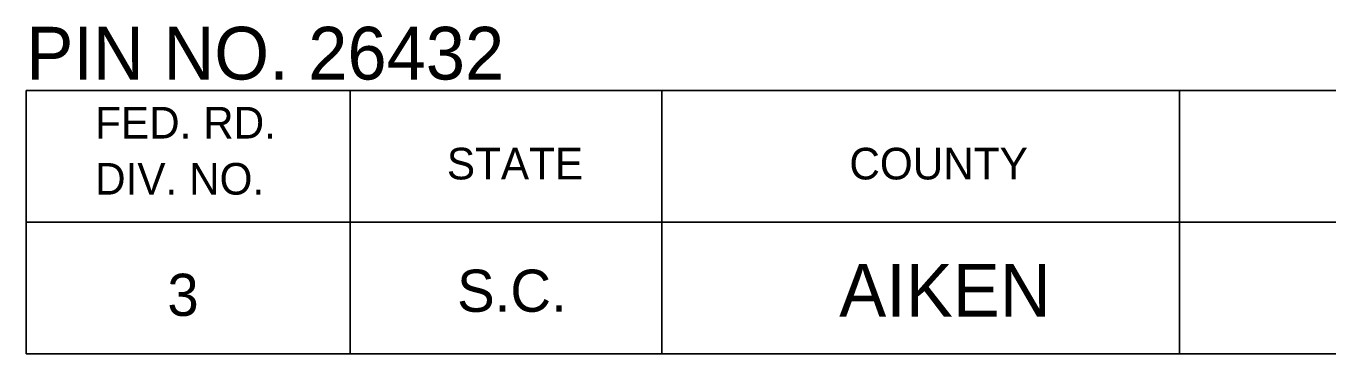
# Model space of a CAD drawing. Extents: x 1000 to 1162, y 999 to 8520.
# Drawn here: x 1133.06 to 1145.41, y 4090.05 to 4093.16 of the extents above; entities that cross this region are included whole.
import ezdxf

# ---------------------------------------------------------------- set-up
doc = ezdxf.new("R2010")
doc.units = 0
doc.layers.add('Level 20', color=7, linetype='Continuous')
doc.layers.add('Level 3', color=7, linetype='Continuous')

msp = doc.modelspace()

# ---------------------------------------------------------------- linework, layer by layer
at = {"layer": 'Level 3'}
for p, q in [((1133.055, 4092.546), (1161.555, 4092.546)), ((1133.055, 4092.546), (1133.055, 4090.046)), ((1133.055, 4092.546), (1161.555, 4092.546)), ((1133.055, 4092.546), (1133.055, 4090.046)), ((1133.055, 4092.546), (1161.555, 4092.546)), ((1133.055, 4092.546), (1133.055, 4090.046)), ((1133.055, 4092.546), (1161.555, 4092.546)), ((1133.055, 4092.546), (1133.055, 4090.046)), ((1133.055, 4092.546), (1161.555, 4092.546)), ((1133.055, 4092.546), (1133.055, 4090.046)), ((1133.055, 4092.546), (1161.555, 4092.546)), ((1133.055, 4092.546), (1133.055, 4090.046)), ((1133.055, 4092.546), (1161.555, 4092.546)), ((1133.055, 4092.546), (1133.055, 4090.046)), ((1133.055, 4092.546), (1161.555, 4092.546)), ((1133.055, 4092.546), (1133.055, 4090.046)), ((1133.055, 4092.546), (1161.555, 4092.546)), ((1133.055, 4092.546), (1133.055, 4090.046)), ((1133.055, 4092.546), (1161.555, 4092.546)), ((1133.055, 4092.546), (1133.055, 4090.046)), ((1133.055, 4092.546), (1161.555, 4092.546)), ((1133.055, 4092.546), (1133.055, 4090.046)), ((1133.055, 4092.546), (1161.555, 4092.546)), ((1133.055, 4092.546), (1133.055, 4090.046)), ((1133.055, 4092.546), (1161.555, 4092.546)), ((1133.055, 4092.546), (1133.055, 4090.046)), ((1133.055, 4092.546), (1161.555, 4092.546)), ((1133.055, 4092.546), (1133.055, 4090.046)), ((1133.055, 4092.546), (1161.555, 4092.546)), ((1133.055, 4092.546), (1133.055, 4090.046)), ((1133.055, 4092.546), (1161.555, 4092.546)), ((1133.055, 4092.546), (1133.055, 4090.046)), ((1133.055, 4092.546), (1161.555, 4092.546)), ((1133.055, 4092.546), (1133.055, 4090.046)), ((1133.055, 4092.546), (1161.555, 4092.546)), ((1133.055, 4092.546), (1133.055, 4090.046)), ((1133.055, 4092.546), (1161.555, 4092.546)), ((1133.055, 4092.546), (1133.055, 4090.046)), ((1133.055, 4092.546), (1161.555, 4092.546)), ((1133.055, 4092.546), (1133.055, 4090.046)), ((1133.055, 4092.546), (1161.555, 4092.546)), ((1133.055, 4092.546), (1133.055, 4090.046)), ((1133.055, 4092.546), (1161.555, 4092.546)), ((1133.055, 4092.546), (1133.055, 4090.046)), ((1133.055, 4092.546), (1161.555, 4092.546)), ((1133.055, 4092.546), (1133.055, 4090.046)), ((1133.055, 4092.546), (1161.555, 4092.546)), ((1133.055, 4092.546), (1133.055, 4090.046)), ((1133.055, 4092.546), (1161.555, 4092.546)), ((1133.055, 4092.546), (1133.055, 4090.046)), ((1136.132, 4092.546), (1136.132, 4090.046)), ((1136.132, 4092.546), (1136.132, 4090.046)), ((1136.132, 4092.546), (1136.132, 4090.046)), ((1136.132, 4092.546), (1136.132, 4090.046)), ((1136.132, 4092.546), (1136.132, 4090.046)), ((1136.132, 4092.546), (1136.132, 4090.046)), ((1136.132, 4092.546), (1136.132, 4090.046)), ((1136.132, 4092.546), (1136.132, 4090.046)), ((1136.132, 4092.546), (1136.132, 4090.046)), ((1136.132, 4092.546), (1136.132, 4090.046)), ((1136.132, 4092.546), (1136.132, 4090.046)), ((1136.132, 4092.546), (1136.132, 4090.046)), ((1136.132, 4092.546), (1136.132, 4090.046)), ((1136.132, 4092.546), (1136.132, 4090.046)), ((1136.132, 4092.546), (1136.132, 4090.046)), ((1136.132, 4092.546), (1136.132, 4090.046)), ((1136.132, 4092.546), (1136.132, 4090.046)), ((1136.132, 4092.546), (1136.132, 4090.046)), ((1136.132, 4092.546), (1136.132, 4090.046)), ((1136.132, 4092.546), (1136.132, 4090.046)), ((1136.132, 4092.546), (1136.132, 4090.046)), ((1136.132, 4092.546), (1136.132, 4090.046)), ((1136.132, 4092.546), (1136.132, 4090.046)), ((1136.132, 4092.546), (1136.132, 4090.046)), ((1136.132, 4092.546), (1136.132, 4090.046)), ((1139.087, 4092.546), (1139.087, 4090.046)), ((1139.087, 4092.546), (1139.087, 4090.046)), ((1139.087, 4092.546), (1139.087, 4090.046)), ((1139.087, 4092.546), (1139.087, 4090.046)), ((1139.087, 4092.546), (1139.087, 4090.046)), ((1139.087, 4092.546), (1139.087, 4090.046)), ((1139.087, 4092.546), (1139.087, 4090.046)), ((1139.087, 4092.546), (1139.087, 4090.046)), ((1139.087, 4092.546), (1139.087, 4090.046)), ((1139.087, 4092.546), (1139.087, 4090.046)), ((1139.087, 4092.546), (1139.087, 4090.046)), ((1139.087, 4092.546), (1139.087, 4090.046)), ((1139.087, 4092.546), (1139.087, 4090.046)), ((1139.087, 4092.546), (1139.087, 4090.046)), ((1139.087, 4092.546), (1139.087, 4090.046)), ((1139.087, 4092.546), (1139.087, 4090.046)), ((1139.087, 4092.546), (1139.087, 4090.046)), ((1139.087, 4092.546), (1139.087, 4090.046)), ((1139.087, 4092.546), (1139.087, 4090.046)), ((1139.087, 4092.546), (1139.087, 4090.046)), ((1139.087, 4092.546), (1139.087, 4090.046)), ((1139.087, 4092.546), (1139.087, 4090.046)), ((1139.087, 4092.546), (1139.087, 4090.046)), ((1139.087, 4092.546), (1139.087, 4090.046)), ((1139.087, 4092.546), (1139.087, 4090.046)), ((1144, 4092.546), (1144, 4090.046)), ((1144, 4092.546), (1144, 4090.046)), ((1144, 4092.546), (1144, 4090.046)), ((1144, 4092.546), (1144, 4090.046)), ((1144, 4092.546), (1144, 4090.046)), ((1144, 4092.546), (1144, 4090.046)), ((1144, 4092.546), (1144, 4090.046)), ((1144, 4092.546), (1144, 4090.046)), ((1144, 4092.546), (1144, 4090.046)), ((1144, 4092.546), (1144, 4090.046)), ((1144, 4092.546), (1144, 4090.046)), ((1144, 4092.546), (1144, 4090.046)), ((1144, 4092.546), (1144, 4090.046)), ((1144, 4092.546), (1144, 4090.046)), ((1144, 4092.546), (1144, 4090.046)), ((1144, 4092.546), (1144, 4090.046)), ((1144, 4092.546), (1144, 4090.046)), ((1144, 4092.546), (1144, 4090.046)), ((1144, 4092.546), (1144, 4090.046)), ((1144, 4092.546), (1144, 4090.046)), ((1144, 4092.546), (1144, 4090.046)), ((1144, 4092.546), (1144, 4090.046)), ((1144, 4092.546), (1144, 4090.046)), ((1144, 4092.546), (1144, 4090.046)), ((1144, 4092.546), (1144, 4090.046)), ((1133.055, 4091.296), (1161.555, 4091.296)), ((1133.055, 4091.296), (1161.555, 4091.296)), ((1133.055, 4091.296), (1161.555, 4091.296)), ((1133.055, 4091.296), (1161.555, 4091.296)), ((1133.055, 4091.296), (1161.555, 4091.296)), ((1133.055, 4091.296), (1161.555, 4091.296)), ((1133.055, 4091.296), (1161.555, 4091.296)), ((1133.055, 4091.296), (1161.555, 4091.296)), ((1133.055, 4091.296), (1161.555, 4091.296)), ((1133.055, 4091.296), (1161.555, 4091.296)), ((1133.055, 4091.296), (1161.555, 4091.296)), ((1133.055, 4091.296), (1161.555, 4091.296)), ((1133.055, 4091.296), (1161.555, 4091.296)), ((1133.055, 4091.296), (1161.555, 4091.296)), ((1133.055, 4091.296), (1161.555, 4091.296)), ((1133.055, 4091.296), (1161.555, 4091.296)), ((1133.055, 4091.296), (1161.555, 4091.296)), ((1133.055, 4091.296), (1161.555, 4091.296)), ((1133.055, 4091.296), (1161.555, 4091.296)), ((1133.055, 4091.296), (1161.555, 4091.296)), ((1133.055, 4091.296), (1161.555, 4091.296)), ((1133.055, 4091.296), (1161.555, 4091.296)), ((1133.055, 4091.296), (1161.555, 4091.296)), ((1133.055, 4091.296), (1161.555, 4091.296)), ((1133.055, 4091.296), (1161.555, 4091.296)), ((1133.055, 4090.046), (1161.555, 4090.046)), ((1133.055, 4090.046), (1161.555, 4090.046)), ((1133.055, 4090.046), (1161.555, 4090.046)), ((1133.055, 4090.046), (1161.555, 4090.046)), ((1133.055, 4090.046), (1161.555, 4090.046)), ((1133.055, 4090.046), (1161.555, 4090.046)), ((1133.055, 4090.046), (1161.555, 4090.046)), ((1133.055, 4090.046), (1161.555, 4090.046)), ((1133.055, 4090.046), (1161.555, 4090.046)), ((1133.055, 4090.046), (1161.555, 4090.046)), ((1133.055, 4090.046), (1161.555, 4090.046)), ((1133.055, 4090.046), (1161.555, 4090.046)), ((1133.055, 4090.046), (1161.555, 4090.046)), ((1133.055, 4090.046), (1161.555, 4090.046)), ((1133.055, 4090.046), (1161.555, 4090.046)), ((1133.055, 4090.046), (1161.555, 4090.046)), ((1133.055, 4090.046), (1161.555, 4090.046)), ((1133.055, 4090.046), (1161.555, 4090.046)), ((1133.055, 4090.046), (1161.555, 4090.046)), ((1133.055, 4090.046), (1161.555, 4090.046)), ((1133.055, 4090.046), (1161.555, 4090.046)), ((1133.055, 4090.046), (1161.555, 4090.046)), ((1133.055, 4090.046), (1161.555, 4090.046)), ((1133.055, 4090.046), (1161.555, 4090.046)), ((1133.055, 4090.046), (1161.555, 4090.046))]:
    msp.add_line(p, q, dxfattribs=at)

# ---------------------------------------------------------------- texts
at = {"layer": 'Level 20'}
for s, p in [('PIN NO. 26432', (1133.058, 4092.65)), ('AIKEN', (1140.771, 4090.4))]:
    msp.add_text(s, height=0.5, dxfattribs=at).set_placement(p)
at = {"layer": 'Level 3'}
for s, height, p in [('FED. RD.', 0.3, (1133.71, 4092.09)), ('FED. RD.', 0.3, (1133.71, 4092.09)), ('FED. RD.', 0.3, (1133.71, 4092.09)), ('FED. RD.', 0.3, (1133.71, 4092.09)), ('FED. RD.', 0.3, (1133.71, 4092.09)), ('FED. RD.', 0.3, (1133.71, 4092.09)), ('FED. RD.', 0.3, (1133.71, 4092.09)), ('FED. RD.', 0.3, (1133.71, 4092.09)), ('FED. RD.', 0.3, (1133.71, 4092.09)), ('FED. RD.', 0.3, (1133.71, 4092.09)), ('FED. RD.', 0.3, (1133.71, 4092.09)), ('FED. RD.', 0.3, (1133.71, 4092.09)), ('FED. RD.', 0.3, (1133.71, 4092.09)), ('FED. RD.', 0.3, (1133.71, 4092.09)), ('FED. RD.', 0.3, (1133.71, 4092.09)), ('FED. RD.', 0.3, (1133.71, 4092.09)), ('FED. RD.', 0.3, (1133.71, 4092.09)), ('FED. RD.', 0.3, (1133.71, 4092.09)), ('FED. RD.', 0.3, (1133.71, 4092.09)), ('FED. RD.', 0.3, (1133.71, 4092.09)), ('FED. RD.', 0.3, (1133.71, 4092.09)), ('FED. RD.', 0.3, (1133.71, 4092.09)), ('FED. RD.', 0.3, (1133.71, 4092.09)), ('FED. RD.', 0.3, (1133.71, 4092.09)), ('FED. RD.', 0.3, (1133.71, 4092.09)), ('STATE', 0.3, (1137.048, 4091.702)), ('STATE', 0.3, (1137.048, 4091.702)), ('STATE', 0.3, (1137.048, 4091.702)), ('STATE', 0.3, (1137.048, 4091.702)), ('STATE', 0.3, (1137.048, 4091.702)), ('STATE', 0.3, (1137.048, 4091.702)), ('STATE', 0.3, (1137.048, 4091.702)), ('STATE', 0.3, (1137.048, 4091.702)), ('STATE', 0.3, (1137.048, 4091.702)), ('STATE', 0.3, (1137.048, 4091.702)), ('STATE', 0.3, (1137.048, 4091.702)), ('STATE', 0.3, (1137.048, 4091.702)), ('STATE', 0.3, (1137.048, 4091.702)), ('STATE', 0.3, (1137.048, 4091.702)), ('STATE', 0.3, (1137.048, 4091.702)), ('STATE', 0.3, (1137.048, 4091.702)), ('STATE', 0.3, (1137.048, 4091.702)), ('STATE', 0.3, (1137.048, 4091.702)), ('STATE', 0.3, (1137.048, 4091.702)), ('STATE', 0.3, (1137.048, 4091.702)), ('STATE', 0.3, (1137.048, 4091.702)), ('STATE', 0.3, (1137.048, 4091.702)), ('STATE', 0.3, (1137.048, 4091.702)), ('STATE', 0.3, (1137.048, 4091.702)), ('STATE', 0.3, (1137.048, 4091.702)), ('COUNTY', 0.3, (1140.867, 4091.702)), ('COUNTY', 0.3, (1140.867, 4091.702)), ('COUNTY', 0.3, (1140.867, 4091.702)), ('COUNTY', 0.3, (1140.867, 4091.702)), ('COUNTY', 0.3, (1140.867, 4091.702)), ('COUNTY', 0.3, (1140.867, 4091.702)), ('COUNTY', 0.3, (1140.867, 4091.702)), ('COUNTY', 0.3, (1140.867, 4091.702)), ('COUNTY', 0.3, (1140.867, 4091.702)), ('COUNTY', 0.3, (1140.867, 4091.702)), ('COUNTY', 0.3, (1140.867, 4091.702)), ('COUNTY', 0.3, (1140.867, 4091.702)), ('COUNTY', 0.3, (1140.867, 4091.702)), ('COUNTY', 0.3, (1140.867, 4091.702)), ('COUNTY', 0.3, (1140.867, 4091.702)), ('COUNTY', 0.3, (1140.867, 4091.702)), ('COUNTY', 0.3, (1140.867, 4091.702)), ('COUNTY', 0.3, (1140.867, 4091.702)), ('COUNTY', 0.3, (1140.867, 4091.702)), ('COUNTY', 0.3, (1140.867, 4091.702)), ('COUNTY', 0.3, (1140.867, 4091.702)), ('COUNTY', 0.3, (1140.867, 4091.702)), ('COUNTY', 0.3, (1140.867, 4091.702)), ('COUNTY', 0.3, (1140.867, 4091.702)), ('COUNTY', 0.3, (1140.867, 4091.702)), ('DIV. NO.', 0.3, (1133.71, 4091.558)), ('DIV. NO.', 0.3, (1133.71, 4091.558)), ('DIV. NO.', 0.3, (1133.71, 4091.558)), ('DIV. NO.', 0.3, (1133.71, 4091.558)), ('DIV. NO.', 0.3, (1133.71, 4091.558)), ('DIV. NO.', 0.3, (1133.71, 4091.558)), ('DIV. NO.', 0.3, (1133.71, 4091.558)), ('DIV. NO.', 0.3, (1133.71, 4091.558)), ('DIV. NO.', 0.3, (1133.71, 4091.558)), ('DIV. NO.', 0.3, (1133.71, 4091.558)), ('DIV. NO.', 0.3, (1133.71, 4091.558)), ('DIV. NO.', 0.3, (1133.71, 4091.558)), ('DIV. NO.', 0.3, (1133.71, 4091.558)), ('DIV. NO.', 0.3, (1133.71, 4091.558)), ('DIV. NO.', 0.3, (1133.71, 4091.558)), ('DIV. NO.', 0.3, (1133.71, 4091.558)), ('DIV. NO.', 0.3, (1133.71, 4091.558)), ('DIV. NO.', 0.3, (1133.71, 4091.558)), ('DIV. NO.', 0.3, (1133.71, 4091.558)), ('DIV. NO.', 0.3, (1133.71, 4091.558)), ('DIV. NO.', 0.3, (1133.71, 4091.558)), ('DIV. NO.', 0.3, (1133.71, 4091.558)), ('DIV. NO.', 0.3, (1133.71, 4091.558)), ('DIV. NO.', 0.3, (1133.71, 4091.558)), ('DIV. NO.', 0.3, (1133.71, 4091.558)), ('S.C.', 0.4, (1137.145, 4090.446)), ('S.C.', 0.4, (1137.145, 4090.446)), ('S.C.', 0.4, (1137.145, 4090.446)), ('S.C.', 0.4, (1137.145, 4090.446)), ('S.C.', 0.4, (1137.145, 4090.446)), ('S.C.', 0.4, (1137.145, 4090.446)), ('S.C.', 0.4, (1137.145, 4090.446)), ('S.C.', 0.4, (1137.145, 4090.446)), ('S.C.', 0.4, (1137.145, 4090.446)), ('S.C.', 0.4, (1137.145, 4090.446)), ('S.C.', 0.4, (1137.145, 4090.446)), ('S.C.', 0.4, (1137.145, 4090.446)), ('S.C.', 0.4, (1137.145, 4090.446)), ('S.C.', 0.4, (1137.145, 4090.446)), ('S.C.', 0.4, (1137.145, 4090.446)), ('S.C.', 0.4, (1137.145, 4090.446)), ('S.C.', 0.4, (1137.145, 4090.446)), ('S.C.', 0.4, (1137.145, 4090.446)), ('S.C.', 0.4, (1137.145, 4090.446)), ('S.C.', 0.4, (1137.145, 4090.446)), ('S.C.', 0.4, (1137.145, 4090.446)), ('S.C.', 0.4, (1137.145, 4090.446)), ('S.C.', 0.4, (1137.145, 4090.446)), ('S.C.', 0.4, (1137.145, 4090.446)), ('S.C.', 0.4, (1137.145, 4090.446)), ('3', 0.4, (1134.396, 4090.407)), ('3', 0.4, (1134.396, 4090.407)), ('3', 0.4, (1134.396, 4090.407)), ('3', 0.4, (1134.396, 4090.407)), ('3', 0.4, (1134.396, 4090.407)), ('3', 0.4, (1134.396, 4090.407)), ('3', 0.4, (1134.396, 4090.407)), ('3', 0.4, (1134.396, 4090.407)), ('3', 0.4, (1134.396, 4090.407)), ('3', 0.4, (1134.396, 4090.407)), ('3', 0.4, (1134.396, 4090.407)), ('3', 0.4, (1134.396, 4090.407)), ('3', 0.4, (1134.396, 4090.407)), ('3', 0.4, (1134.396, 4090.407)), ('3', 0.4, (1134.396, 4090.407)), ('3', 0.4, (1134.396, 4090.407)), ('3', 0.4, (1134.396, 4090.407)), ('3', 0.4, (1134.396, 4090.407)), ('3', 0.4, (1134.396, 4090.407)), ('3', 0.4, (1134.396, 4090.407)), ('3', 0.4, (1134.396, 4090.407)), ('3', 0.4, (1134.396, 4090.407)), ('3', 0.4, (1134.396, 4090.407)), ('3', 0.4, (1134.396, 4090.407)), ('3', 0.4, (1134.396, 4090.407))]:
    msp.add_text(s, height=height, dxfattribs=at).set_placement(p)

doc.saveas('drawing.dxf')
